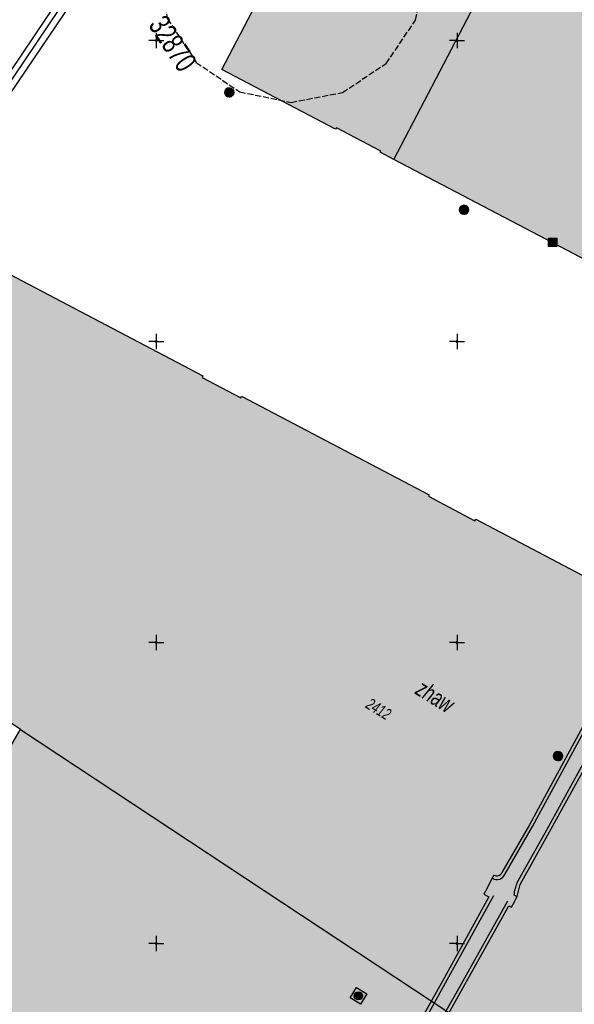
# Model space of a CAD drawing. Header units: metres. Extents: x 2695560 to 2696939, y 1260491 to 1262050.
# Tile 652 of 656: x 2696265 to 2696311, y 1261020 to 1261102. Entities that reach past the tile are written whole.
import ezdxf

# ---------------------------------------------------------------- set-up
doc = ezdxf.new("R2010")
doc.units = ezdxf.units.M
doc.linetypes.add('AUSGEZOGEN', pattern=[0])
doc.linetypes.add('STRICHLINIE_S4', pattern=[0.66, 0.5, -0.16])
for name, color, linetype in [('XR$1$AV_Flächen (EO)', 7, 'AUSGEZOGEN'), ('XR$1$AV_Gebäudeflächen (BB)', 7, 'AUSGEZOGEN'), ('XR$1$AV_Gebäudeflächen ut.', 7, 'AUSGEZOGEN'), ('XR$1$AV_Koordinatennetzpunkte', 7, 'AUSGEZOGEN'), ('XR$1$AV_Linien (BB)', 7, 'AUSGEZOGEN'), ('XR$1$AV_Linien (EO)', 7, 'AUSGEZOGEN'), ('XR$1$AV_Objektnamen (BB)', 7, 'AUSGEZOGEN'), ('XR$1$AV_Proj. Gebäude', 7, 'AUSGEZOGEN'), ('XR$1$AV_Proj. Gebäude-ID', 7, 'AUSGEZOGEN'), ('XR$1$AV_Versicherung-Nr.', 7, 'AUSGEZOGEN'), ('XR$1$AW_LK_Schachtdeckel', 24, 'AUSGEZOGEN'), ('XR$1$PFAW', 255, 'AUSGEZOGEN'), ('XR$1$PFWFM', 255, 'AUSGEZOGEN'), ('XR$1$RP_Abstandslinie', 7, 'AUSGEZOGEN'), ('XR$1$TV_LK_KNOTEN', 92, 'AUSGEZOGEN')]:
    doc.layers.add(name, color=color, linetype=linetype)
doc.styles.add('ARIAL', font='arial.ttf')

# ---------------------------------------------------------------- blocks, each defined once
blk = doc.blocks.new('COMPLEXOBJECT_854')
at = {"layer": 'XR$1$AV_Flächen (EO)', "color": 7, "linetype": 'AUSGEZOGEN', "transparency": 33554687}
for points in [[(6315.77, 11052.625), (6314.654, 11050.644), (6311.14, 11044.299), (6306.006, 11034.856), (6303.723, 11030.907)], [(6303.066, 11030.679), (6302.926, 11030.414), (6302.364, 11029.353)]]:
    blk.add_lwpolyline(points, dxfattribs=at)
for centre, radius, start, end in [((6303.301, 11031.064), 0.45, 289.09036, 339.64581), ((6303.301, 11031.067), 0.454, 238.8184, 288.92941)]:
    blk.add_arc(centre, radius, start, end, dxfattribs=at)
blk = doc.blocks.new('COMPLEXOBJECT_936')
at = {"layer": 'XR$1$AV_Flächen (EO)', "color": 7, "linetype": 'AUSGEZOGEN', "transparency": 33554687}
blk.add_line((6304.712, 11133.346), (6305.199, 11133.237), dxfattribs=at)
blk.add_lwpolyline([(6304.023, 11135.565), (6292.897, 11142.053), (6260.781, 11094.375), (6261.195, 11094.096), (6293.05, 11141.385), (6303.797, 11135.117)], dxfattribs=at)
for centre, radius, start, end in [((6302.814, 11133.493), 2.398, 353.86431, 59.73736), ((6302.862, 11133.512), 1.858, 354.87259, 59.77434)]:
    blk.add_arc(centre, radius, start, end, dxfattribs=at)
blk = doc.blocks.new('COMPLEXOBJECT_989')
at = {"layer": 'XR$1$AV_Linien (EO)', "color": 7, "linetype": 'AUSGEZOGEN', "transparency": 33554687}
blk.add_line((6304.712, 11133.346), (6305.199, 11133.237), dxfattribs=at)
blk.add_lwpolyline([(6304.023, 11135.565), (6292.897, 11142.053), (6260.781, 11094.375), (6261.195, 11094.096), (6293.05, 11141.385), (6303.797, 11135.117)], dxfattribs=at)
for centre, radius, start, end in [((6302.814, 11133.493), 2.398, 353.86431, 59.73736), ((6302.862, 11133.512), 1.858, 354.87259, 59.77434)]:
    blk.add_arc(centre, radius, start, end, dxfattribs=at)
blk = doc.blocks.new('COMPLEXOBJECT_1086')
at = {"layer": 'XR$1$AV_Linien (EO)', "color": 7, "linetype": 'AUSGEZOGEN', "transparency": 33554687}
blk.add_line((6304.709, 11029.04), (6304.991, 11028.891), dxfattribs=at)
blk.add_lwpolyline([(6317.121, 11051.906), (6315.995, 11049.927), (6312.481, 11043.584), (6307.285, 11034.171), (6304.967, 11030.035)], dxfattribs=at)
for centre, radius, start, end in [((6310.003, 11028.186), 5.364, 159.83701, 165.33538), ((6310.092, 11028.192), 5.449, 165.63427, 171.04715)]:
    blk.add_arc(centre, radius, start, end, dxfattribs=at)
blk = doc.blocks.new('COMPLEXOBJECT_1090')
at = {"layer": 'XR$1$AV_Linien (EO)', "color": 7, "linetype": 'AUSGEZOGEN', "transparency": 33554687}
blk.add_lwpolyline([(6303.994, 11030.776), (6306.268, 11034.709), (6311.403, 11044.154), (6314.916, 11050.498), (6316.032, 11052.478)], dxfattribs=at)
for centre, radius, start, end in [((6303.296, 11031.069), 0.757, 288.9715, 337.232), ((6303.301, 11031.063), 0.75, 239.96286, 288.72648)]:
    blk.add_arc(centre, radius, start, end, dxfattribs=at)
blk = doc.blocks.new('BAV2041')
at = {"color": 7, "transparency": 33554687}
for p, q in [((-0.05, 0), (-0.5, 0)), ((0, 0.5), (0, 0.05)), ((0.05, 0), (0.5, 0)), ((0, -0.05), (0, -0.5))]:
    blk.add_line(p, q, dxfattribs=at)
blk.add_circle((0, 0), 0.05, dxfattribs=at)
for start, end in [(90, 270), (270, 90)]:
    blk.add_arc((0, 0), 0.05, start, end, dxfattribs=at)
blk = doc.blocks.new('BAW2087')
at = {"lineweight": 25, "true_color": 0x000000, "transparency": 33554687}
h = blk.add_hatch(color=18, dxfattribs=at)
h.paths.add_polyline_path([(-0.5, 0.5), (-0.5, -0.5), (0.5, -0.5), (0.5, 0.5)])
h.paths.add_polyline_path([(0.337, -0.069), (0.316, -0.136), (0.282, -0.196), (0.237, -0.249), (0.182, -0.292), (0.119, -0.322), (0.052, -0.34), (-0.017, -0.343), (-0.086, -0.333), (-0.151, -0.309), (-0.21, -0.272), (-0.261, -0.224), (-0.301, -0.167), (-0.328, -0.103), (-0.342, -0.035), (-0.342, 0.035), (-0.328, 0.103), (-0.301, 0.167), (-0.261, 0.224), (-0.21, 0.272), (-0.151, 0.309), (-0.086, 0.333), (-0.017, 0.343), (0.052, 0.34), (0.119, 0.322), (0.182, 0.292), (0.237, 0.249), (0.282, 0.196), (0.316, 0.136), (0.337, 0.069), (0.344, 0)], flags=16)
at = {"layer": 'XR$1$PFAW', "lineweight": 25, "transparency": 33554687}
blk.add_hatch(color=7, dxfattribs=at).paths.add_polyline_path([(0.344, 0), (0.337, 0.069), (0.316, 0.136), (0.282, 0.196), (0.237, 0.249), (0.182, 0.292), (0.119, 0.322), (0.052, 0.34), (-0.017, 0.343), (-0.086, 0.333), (-0.151, 0.309), (-0.21, 0.272), (-0.261, 0.224), (-0.301, 0.167), (-0.328, 0.103), (-0.342, 0.035), (-0.342, -0.035), (-0.328, -0.103), (-0.301, -0.167), (-0.261, -0.224), (-0.21, -0.272), (-0.151, -0.309), (-0.086, -0.333), (-0.017, -0.343), (0.052, -0.34), (0.119, -0.322), (0.182, -0.292), (0.237, -0.249), (0.282, -0.196), (0.316, -0.136), (0.337, -0.069)])
at = {"lineweight": 25, "transparency": 33554687}
for p, q in [((-0.5, 0.5, 0.993), (0.5, 0.5, 0.993)), ((-0.5, -0.5, 0.993), (-0.5, 0.5, 0.993)), ((0.5, 0.5, 0.993), (0.5, -0.5, 0.993)), ((0.5, -0.5, 0.993), (-0.5, -0.5, 0.993))]:
    blk.add_line(p, q, dxfattribs=at)
blk.add_circle((0, 0), 0.344, dxfattribs=at)
at = {"layer": 'XR$1$PFAW', "lineweight": 25, "transparency": 33554687}
blk.add_line((-0.5, 0.5), (0.5, 0.5), dxfattribs=at)
at = {"layer": 'XR$1$PFAW', "color": 31, "lineweight": 25, "transparency": 33554687}
for p, q in [((-0.5, -0.5), (-0.5, 0.5)), ((0.5, 0.5), (0.5, -0.5)), ((0.5, -0.5), (-0.5, -0.5))]:
    blk.add_line(p, q, dxfattribs=at)
at = {"layer": 'XR$1$PFAW', "lineweight": 25, "transparency": 33554687}
blk.add_circle((0, 0), 0.344, dxfattribs=at)
blk = doc.blocks.new('BAW2082')
at = {"layer": 'XR$1$PFAW', "transparency": 33554687}
blk.add_hatch(color=7, dxfattribs=at).paths.add_polyline_path([(0.51, 0), (0.5, 0.1), (0.47, 0.19), (0.42, 0.28), (0.35, 0.36), (0.27, 0.42), (0.18, 0.47), (0.08, 0.49), (-0.02, 0.5), (-0.12, 0.48), (-0.21, 0.45), (-0.3, 0.39), (-0.37, 0.32), (-0.43, 0.24), (-0.47, 0.15), (-0.49, 0.05), (-0.49, -0.05), (-0.47, -0.15), (-0.43, -0.25), (-0.37, -0.33), (-0.3, -0.4), (-0.21, -0.45), (-0.12, -0.49), (-0.02, -0.5), (0.08, -0.5), (0.18, -0.47), (0.27, -0.43), (0.35, -0.37), (0.42, -0.29), (0.47, -0.2), (0.5, -0.1)])
at = {"transparency": 33554687}
for start, end in [(91.1948, 268.8052), (268.8052, 91.1948)]:
    blk.add_arc((0.01, 0), 0.5, start, end, dxfattribs=at)
at = {"layer": 'XR$1$PFAW', "transparency": 33554687}
blk.add_circle((0.01, 0), 0.5, dxfattribs=at)
blk = doc.blocks.new('BTV1')
at = {"layer": 'XR$1$PFWFM', "transparency": 33554687}
blk.add_hatch(color=7, dxfattribs=at).paths.add_polyline_path([(-0.5, 0.5), (-0.5, -0.5), (0.5, -0.5), (0.5, 0.5)])
at = {"color": 92, "transparency": 33554687}
for p, q in [((-0.22, 0.32), (-0.22, -0.3)), ((-0.21, -0.05), (0.23, 0.31)), ((-0.16, 0), (0.19, -0.28))]:
    blk.add_line(p, q, dxfattribs=at)
blk.add_polyline3d([(-0.5, 0.5, 0.99), (0.5, 0.5, 0.99), (0.5, -0.5, 0.99), (-0.5, -0.5, 0.99)], close=True, dxfattribs=at)

msp = doc.modelspace()

# ---------------------------------------------------------------- hatches: boundary and pattern name
at = {"transparency": 33554687}
msp.add_hatch(color=7, dxfattribs=at).paths.add_polyline_path([(2696268.05, 1261036.393), (2696267.748, 1261035.911), (2696270.448, 1261034.217), (2696270.75, 1261034.699)])
at = {"layer": 'XR$1$AV_Gebäudeflächen (BB)', "true_color": 0xd2d2d2, "transparency": 33554687}
for points in [[(2696295.707, 1261089.927), (2696312.954, 1261080.899), (2696312.847, 1261080.693), (2696321.051, 1261076.399), (2696321.176, 1261076.638), (2696320.99, 1261076.736), (2696321.171, 1261077.081), (2696321.078, 1261077.13), (2696330.485, 1261095.103), (2696331.334, 1261096.725), (2696334.803, 1261103.352), (2696334.887, 1261103.308), (2696335.077, 1261103.671), (2696334.97, 1261103.732), (2696335.226, 1261104.221), (2696335.942, 1261104.058), (2696337.388, 1261106.82), (2696336.855, 1261107.333), (2696337.106, 1261107.813), (2696337.195, 1261107.767), (2696337.292, 1261107.953), (2696337.204, 1261107.999), (2696357.98, 1261147.692), (2696358.069, 1261147.646), (2696358.259, 1261148.009), (2696358.436, 1261147.916), (2696358.552, 1261148.138), (2696350.691, 1261152.253), (2696350.764, 1261152.392), (2696350.48, 1261152.541), (2696350.535, 1261152.646), (2696346.022, 1261155.008), (2696345.947, 1261154.864), (2696333.192, 1261161.541), (2696309.995, 1261117.223), (2696303.503, 1261104.82), (2696302.345, 1261105.426), (2696302.28, 1261105.302), (2696299.033, 1261107.001), (2696298.578, 1261107.239), (2696298.643, 1261107.363), (2696293.359, 1261110.129), (2696293.28, 1261109.978), (2696291.69, 1261110.811), (2696291.769, 1261110.961), (2696289.215, 1261112.298), (2696281.435, 1261097.388), (2696290.88, 1261092.444), (2696290.937, 1261092.554), (2696294.623, 1261090.625), (2696294.569, 1261090.522)], [(2696253.095, 1261022.574), (2696289.311, 1261001.722), (2696290.377, 1261001.108), (2696293.512, 1260999.303), (2696291.614, 1260996.007), (2696293.997, 1260994.635), (2696295.892, 1260997.925), (2696305.692, 1260992.282), (2696305.802, 1260992.473), (2696328.74, 1260979.266), (2696327.961, 1260977.913), (2696331.913, 1260975.638), (2696332.695, 1260976.997), (2696335.103, 1260975.611), (2696338.38, 1260973.724), (2696346.299, 1260988.713), (2696354.472, 1261004.183), (2696354.551, 1261004.141), (2696365.939, 1261025.755), (2696366.349, 1261026.534), (2696365.81, 1261026.817), (2696364.711, 1261027.394), (2696364.646, 1261027.27), (2696362.445, 1261028.425), (2696360.856, 1261029.26), (2696360.921, 1261029.384), (2696320.346, 1261050.69), (2696320.281, 1261050.566), (2696316.358, 1261052.626), (2696316.423, 1261052.75), (2696312.419, 1261054.852), (2696302.52, 1261060.05), (2696302.455, 1261059.926), (2696298.585, 1261061.958), (2696298.65, 1261062.082), (2696283.065, 1261070.266), (2696283, 1261070.142), (2696279.786, 1261071.83), (2696279.851, 1261071.954), (2696258.97, 1261082.918), (2696258.667, 1261082.34), (2696256.01, 1261083.735), (2696239.489, 1261059.254), (2696262.155, 1261044.271), (2696264.691, 1261042.595), (2696264.561, 1261042.37), (2696263.295, 1261040.185), (2696253.436, 1261023.162)]]:
    msp.add_hatch(color=254, dxfattribs=at).paths.add_polyline_path(points)
at = {"layer": 'XR$1$AV_Gebäudeflächen ut.', "true_color": 0xf5f5f5, "transparency": 33554687}
for points in [[(2696318.356, 1261051.576), (2696318.091, 1261051.716), (2696317.002, 1261052.288), (2696316.74, 1261052.435), (2696315.624, 1261050.454), (2696312.11, 1261044.109), (2696306.976, 1261034.666), (2696304.693, 1261030.717), (2696304.688, 1261030.705), (2696304.683, 1261030.693), (2696304.678, 1261030.682), (2696304.672, 1261030.67), (2696304.667, 1261030.659), (2696304.66, 1261030.648), (2696304.654, 1261030.637), (2696304.647, 1261030.626), (2696304.64, 1261030.615), (2696304.632, 1261030.605), (2696304.624, 1261030.595), (2696304.616, 1261030.585), (2696304.608, 1261030.575), (2696304.599, 1261030.565), (2696304.59, 1261030.556), (2696304.581, 1261030.547), (2696304.572, 1261030.539), (2696304.562, 1261030.53), (2696304.552, 1261030.522), (2696304.542, 1261030.514), (2696304.532, 1261030.506), (2696304.521, 1261030.499), (2696304.51, 1261030.492), (2696304.499, 1261030.486), (2696304.488, 1261030.479), (2696304.477, 1261030.473), (2696304.465, 1261030.467), (2696304.454, 1261030.462), (2696304.442, 1261030.457), (2696304.43, 1261030.452), (2696304.418, 1261030.448), (2696304.406, 1261030.444), (2696304.394, 1261030.44), (2696304.381, 1261030.437), (2696304.369, 1261030.434), (2696304.356, 1261030.432), (2696304.344, 1261030.429), (2696304.331, 1261030.427), (2696304.318, 1261030.426), (2696304.306, 1261030.425), (2696304.293, 1261030.424), (2696304.28, 1261030.424), (2696304.267, 1261030.423), (2696304.254, 1261030.424), (2696304.242, 1261030.424), (2696304.229, 1261030.425), (2696304.216, 1261030.427), (2696304.203, 1261030.429), (2696304.191, 1261030.431), (2696304.178, 1261030.433), (2696304.166, 1261030.436), (2696304.153, 1261030.439), (2696304.141, 1261030.442), (2696304.129, 1261030.446), (2696304.117, 1261030.45), (2696304.105, 1261030.455), (2696304.093, 1261030.46), (2696304.081, 1261030.465), (2696304.07, 1261030.471), (2696304.058, 1261030.476), (2696304.047, 1261030.483), (2696304.036, 1261030.489), (2696303.896, 1261030.224), (2696303.334, 1261029.163), (2696304.014, 1261028.803), (2696305.15, 1261028.338), (2696305.633, 1261028.082), (2696305.961, 1261028.701), (2696306.21, 1261029.72), (2696308.517, 1261033.835), (2696313.714, 1261043.248), (2696317.227, 1261049.592)], [(2696305.633, 1261028.082), (2696305.15, 1261028.338), (2696304.014, 1261028.803), (2696303.334, 1261029.163), (2696303.194, 1261028.898), (2696303.604, 1261028.681), (2696299.884, 1261021.944), (2696298.24, 1261018.965), (2696289.046, 1261001.862), (2696277.303, 1260979.671), (2696278.947, 1260978.8), (2696290.642, 1261000.967), (2696299.581, 1261017.738), (2696300.573, 1261019.529), (2696305.272, 1261027.941), (2696305.493, 1261027.817)]]:
    msp.add_hatch(color=7, dxfattribs=at).paths.add_polyline_path(points)

# ---------------------------------------------------------------- linework, layer by layer
at = {"layer": 'XR$1$AV_Flächen (EO)', "color": 7, "linetype": 'AUSGEZOGEN', "transparency": 33554687}
for points in [[(2696305.633, 1261028.082), (2696305.961, 1261028.701), (2696306.21, 1261029.72), (2696308.517, 1261033.835), (2696313.714, 1261043.248), (2696317.227, 1261049.592), (2696318.356, 1261051.576)], [(2696303.334, 1261029.163), (2696303.194, 1261028.898), (2696303.604, 1261028.681), (2696299.884, 1261021.944), (2696298.24, 1261018.965), (2696289.046, 1261001.862), (2696277.303, 1260979.671), (2696278.947, 1260978.8), (2696290.642, 1261000.967), (2696299.581, 1261017.738), (2696300.573, 1261019.529), (2696305.272, 1261027.941), (2696305.493, 1261027.817), (2696305.633, 1261028.082)]]:
    msp.add_lwpolyline(points, dxfattribs=at)
at = {"layer": 'XR$1$AV_Linien (BB)', "color": 7, "linetype": 'AUSGEZOGEN', "transparency": 33554687}
for points in [[(2696312.954, 1261080.899), (2696295.707, 1261089.927), (2696295.707, 1261089.927), (2696294.569, 1261090.522), (2696294.623, 1261090.625), (2696290.937, 1261092.554), (2696290.88, 1261092.444), (2696281.435, 1261097.388), (2696289.215, 1261112.298), (2696291.769, 1261110.961), (2696291.69, 1261110.811), (2696293.28, 1261109.978), (2696293.359, 1261110.129), (2696298.643, 1261107.363), (2696298.578, 1261107.239), (2696299.033, 1261107.001), (2696302.28, 1261105.302), (2696302.345, 1261105.426), (2696303.503, 1261104.82), (2696309.995, 1261117.223), (2696333.192, 1261161.541)], [(2696289.311, 1261001.722), (2696253.095, 1261022.574), (2696253.095, 1261022.574), (2696253.436, 1261023.162), (2696263.295, 1261040.185), (2696264.561, 1261042.37), (2696264.691, 1261042.595), (2696262.155, 1261044.271), (2696239.489, 1261059.254), (2696256.01, 1261083.735), (2696258.667, 1261082.34), (2696258.97, 1261082.918), (2696279.851, 1261071.954), (2696279.786, 1261071.83), (2696283, 1261070.142), (2696283.065, 1261070.266), (2696298.65, 1261062.082), (2696298.585, 1261061.958), (2696302.455, 1261059.926), (2696302.52, 1261060.05), (2696312.419, 1261054.852)]]:
    msp.add_lwpolyline(points, dxfattribs=at)
at = {"layer": 'XR$1$AV_Linien (EO)', "color": 7, "linetype": 'AUSGEZOGEN', "transparency": 33554687}
for p, q in [((2696295.707, 1261089.927), (2696303.503, 1261104.82)), ((2696264.691, 1261042.595), (2696346.299, 1260988.713))]:
    msp.add_line(p, q, dxfattribs=at)
for points in [[(2696299.581, 1261017.738), (2696299.33, 1261017.906), (2696290.377, 1261001.108), (2696278.822, 1260979.206), (2696277.709, 1260979.796), (2696289.311, 1261001.722), (2696298.503, 1261018.822), (2696300.147, 1261021.799), (2696304.014, 1261028.803)], [(2696305.15, 1261028.338), (2696301.19, 1261021.247), (2696299.934, 1261018.992), (2696300.183, 1261018.825)]]:
    msp.add_lwpolyline(points, dxfattribs=at)
at = {"layer": 'XR$1$AV_Proj. Gebäude', "color": 8, "linetype": 'STRICHLINIE_S4', "transparency": 33554687}
msp.add_lwpolyline([(2696279.397, 1261113.752), (2696276.958, 1261110.149), (2696276.084, 1261105.886), (2696276.908, 1261101.614), (2696279.304, 1261097.982), (2696282.907, 1261095.543), (2696287.17, 1261094.669), (2696291.442, 1261095.493), (2696295.074, 1261097.889), (2696297.513, 1261101.492), (2696298.387, 1261105.755), (2696297.563, 1261110.027), (2696295.773, 1261112.742), (2696296.967, 1261114.266), (2696293.11, 1261117.288), (2696292.015, 1261115.891), (2696288.552, 1261116.889), (2696288.369, 1261118.656), (2696283.495, 1261118.151), (2696283.69, 1261116.276), (2696283.029, 1261116.148), (2696279.397, 1261113.752)], close=True, dxfattribs=at)
at = {"layer": 'XR$1$RP_Abstandslinie', "color": 7, "linetype": 'AUSGEZOGEN', "transparency": 33554687}
msp.add_lwpolyline([(2696294.94, 1261141.37), (2696265.84, 1261098.37), (2696239.958, 1261060.133)], dxfattribs=at)

# ---------------------------------------------------------------- block references
at = {"layer": 'XR$1$AV_Flächen (EO)', "color": 7, "linetype": 'AUSGEZOGEN', "lineweight": -3, "transparency": 33554687}
for name in ['COMPLEXOBJECT_936', 'COMPLEXOBJECT_854']:
    msp.add_blockref(name, (2690000.97, 1249999.81), dxfattribs=at)
at = {"layer": 'XR$1$AV_Koordinatennetzpunkte', "color": 7, "linetype": 'AUSGEZOGEN', "lineweight": -3, "transparency": 33554687, "xscale": 1.25, "yscale": 1.25}
for p in [(2696275.97, 1261099.81), (2696300.97, 1261099.81), (2696275.97, 1261074.81), (2696300.97, 1261074.81), (2696275.97, 1261049.81), (2696300.97, 1261049.81), (2696275.97, 1261024.81), (2696300.97, 1261024.81)]:
    msp.add_blockref('BAV2041', p, dxfattribs=at)
at = {"layer": 'XR$1$AV_Linien (EO)', "color": 7, "linetype": 'AUSGEZOGEN', "lineweight": -3, "transparency": 33554687}
for name in ['COMPLEXOBJECT_989', 'COMPLEXOBJECT_1090', 'COMPLEXOBJECT_1086']:
    msp.add_blockref(name, (2690000.97, 1249999.81), dxfattribs=at)
at = {"layer": 'XR$1$AW_LK_Schachtdeckel', "color": 24, "linetype": 'AUSGEZOGEN', "lineweight": -3, "transparency": 33554687, "xscale": 0.7499999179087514, "yscale": 0.7499999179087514}
for p in [(2696282.026, 1261095.498), (2696301.526, 1261085.747), (2696309.347, 1261040.375)]:
    msp.add_blockref('BAW2082', p, dxfattribs=at)
at = {"layer": 'XR$1$AW_LK_Schachtdeckel', "color": 24, "linetype": 'AUSGEZOGEN', "lineweight": -3, "transparency": 33554687, "rotation": 238.9141179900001}
msp.add_blockref('BAW2087', (2696292.774, 1261020.463), dxfattribs=at)
at = {"layer": 'XR$1$TV_LK_KNOTEN', "color": 92, "linetype": 'AUSGEZOGEN', "lineweight": -3, "transparency": 33554687, "xscale": 0.7000000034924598, "yscale": 0.7000000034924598}
msp.add_blockref('BTV1', (2696308.914, 1261083.055), dxfattribs=at)

# ---------------------------------------------------------------- texts
at = {"layer": 'XR$1$AV_Objektnamen (BB)', "color": 7, "transparency": 33554687, "insert": (2696299.149, 1261045.332), "char_height": 1.42035, "width": 3.76312, "attachment_point": 5, "rotation": 328.4343, "style": 'ARIAL'}
msp.add_mtext('\\A1;{\\fArial|i1|b0;\\H1.420348;\\W0.700000;\\C7;zhaw}\\P', dxfattribs=at)
at = {"layer": 'XR$1$AV_Proj. Gebäude-ID', "color": 8, "transparency": 33554687, "insert": (2696277.339, 1261099.548), "char_height": 1.78244, "width": 5.51419, "attachment_point": 5, "rotation": 303.4125, "style": 'ARIAL'}
msp.add_mtext('\\W0.70;32870', dxfattribs=at)
at = {"layer": 'XR$1$AV_Versicherung-Nr.', "color": 7, "transparency": 33554687, "insert": (2696294.452, 1261044.291), "char_height": 0.96842, "width": 2.45636, "attachment_point": 5, "rotation": 328.5549, "style": 'ARIAL'}
msp.add_mtext('\\A1;{\\fArial|i1|b0;\\H0.968418;\\W0.700000;\\C7;2412}\\P', dxfattribs=at)

doc.saveas('drawing.dxf')
